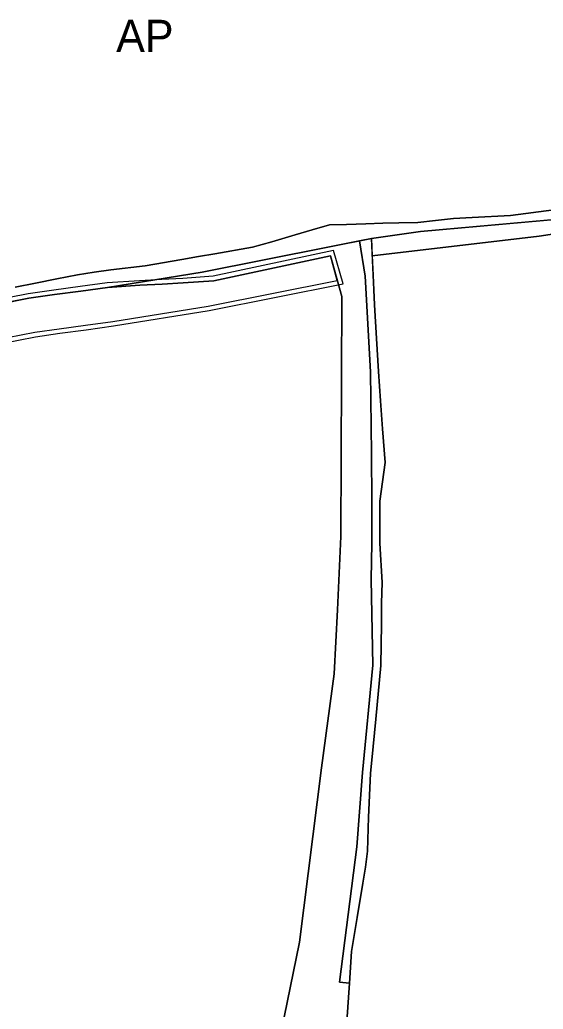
# Model space of a CAD drawing. Extents: x -555509 to -553005, y -1186756 to -1182560.
# Drawn here: x -553691.8 to -553464, y -1183694.3 to -1183263.1 of the extents above; entities that cross this region are included whole.
import ezdxf

# ---------------------------------------------------------------- set-up
doc = ezdxf.new("R2010")
doc.units = 0
for name, color, linetype in [('Level 26', 7, 'Continuous'), ('Level 56', 7, 'Continuous'), ('Level 59', 7, 'Continuous'), ('navrh_ZK', 7, 'Continuous'), ('OBRYS_PLOCH', 7, 'Continuous'), ('stav_AP', 7, 'Continuous'), ('stav_ZK', 7, 'Continuous')]:
    doc.layers.add(name, color=color, linetype=linetype)

msp = doc.modelspace()

# ---------------------------------------------------------------- linework, layer by layer
at = {"layer": 'Level 26'}
for p, q in [((-553517.38, -1183355.42), (-553447.46, -1183349.1)), ((-553502.92, -1183349.67), (-553510.77, -1183350.56)), ((-553494.93, -1183349.26), (-553502.92, -1183349.67)), ((-553478.13, -1183348.4), (-553494.93, -1183349.26)), ((-553459.33, -1183345.89), (-553478.13, -1183348.4)), ((-553556.9, -1183352.5), (-553564.45, -1183354.66)), ((-553549.61, -1183352.31), (-553556.9, -1183352.5)), ((-553541.22, -1183352.03), (-553549.61, -1183352.31)), ((-553533.8, -1183351.81), (-553541.22, -1183352.03)), ((-553526.74, -1183351.64), (-553533.8, -1183351.81)), ((-553518.51, -1183351.46), (-553526.74, -1183351.64)), ((-553510.77, -1183350.56), (-553518.51, -1183351.46)), ((-553571.9, -1183356.88), (-553582.06, -1183359.84)), ((-553564.45, -1183354.66), (-553571.9, -1183356.88)), ((-553557.65, -1183362.2), (-553538.74, -1183358.44)), ((-553538.74, -1183358.44), (-553543.94, -1183359.47)), ((-553538.74, -1183358.44), (-553517.38, -1183355.42)), ((-553537.97, -1183374.41), (-553538.74, -1183358.44)), ((-553612.39, -1183373.1), (-553557.65, -1183362.2)), ((-553590.49, -1183362.2), (-553606.83, -1183365.08)), ((-553582.06, -1183359.84), (-553590.49, -1183362.2)), ((-553614.02, -1183366.33), (-553621.21, -1183367.58)), ((-553606.83, -1183365.08), (-553614.02, -1183366.33)), ((-553637.16, -1183370.34), (-553652.19, -1183372.05)), ((-553621.21, -1183367.58), (-553637.16, -1183370.34)), ((-553666.69, -1183374.26), (-553675.59, -1183375.98)), ((-553659.47, -1183373.11), (-553666.69, -1183374.26)), ((-553652.19, -1183372.05), (-553659.47, -1183373.11)), ((-553653.56, -1183379.74), (-553612.39, -1183373.1)), ((-553537.6, -1183380.87), (-553537.97, -1183374.41)), ((-553684.9, -1183377.89), (-553693.84, -1183379.62)), ((-553675.59, -1183375.98), (-553684.9, -1183377.89)), ((-553665.24, -1183381.36), (-553653.56, -1183379.74)), ((-553687.79, -1183384.46), (-553676.67, -1183382.9)), ((-553676.67, -1183382.9), (-553665.24, -1183381.36)), ((-553537.33, -1183387.37), (-553537.6, -1183380.87)), ((-553718.16, -1183390.43), (-553687.79, -1183384.46)), ((-553536.55, -1183401.95), (-553537.33, -1183387.37)), ((-553535.68, -1183416.41), (-553536.55, -1183401.95)), ((-553534.77, -1183429.17), (-553535.68, -1183416.41)), ((-553533.86, -1183441.33), (-553534.77, -1183429.17)), ((-553532.73, -1183455.97), (-553533.86, -1183441.33)), ((-553535.07, -1183472.91), (-553532.73, -1183455.97)), ((-553535.09, -1183491.24), (-553535.07, -1183472.91)), ((-553534.04, -1183508.26), (-553535.09, -1183491.24)), ((-553534.27, -1183517.31), (-553534.04, -1183508.26)), ((-553534.37, -1183526.49), (-553534.27, -1183517.31)), ((-553534.5, -1183535.4), (-553534.37, -1183526.49)), ((-553534.65, -1183544.48), (-553534.5, -1183535.4)), ((-553536.83, -1183567.92), (-553534.65, -1183544.48)), ((-553538.03, -1183579.78), (-553536.83, -1183567.92)), ((-553539.15, -1183591.49), (-553538.03, -1183579.78)), ((-553539.92, -1183610.57), (-553539.15, -1183591.49)), ((-553540.41, -1183625.45), (-553539.92, -1183610.57)), ((-553541.32, -1183632.31), (-553540.41, -1183625.45)), ((-553542.51, -1183639.27), (-553541.32, -1183632.31)), ((-553544.9, -1183654.27), (-553542.51, -1183639.27)), ((-553547.36, -1183669.17), (-553544.9, -1183654.27)), ((-553548.22, -1183682.87), (-553547.36, -1183669.17))]:
    msp.add_line(p, q, dxfattribs=at)
for points in [[(-553543.94, -1183359.47), (-553541.45, -1183374.79), (-553539.18, -1183416.53), (-553538.64, -1183452.23), (-553538.57, -1183472.91), (-553538.59, -1183491.21), (-553538.85, -1183507), (-553538.15, -1183544.35), (-553542.64, -1183591.19)], [(-553542.64, -1183591.19), (-553545.04, -1183623.52), (-553552.6, -1183682.5), (-553548.22, -1183682.87)]]:
    msp.add_lwpolyline(points, dxfattribs=at)
at = {"layer": 'Level 56'}
msp.add_lwpolyline([(-553714.63, -1183407.06), (-553684.97, -1183401.23), (-553674.35, -1183399.74), (-553662.94, -1183398.2), (-553651.04, -1183396.55), (-553609.38, -1183389.83), (-553551.09, -1183378.23), (-553555.18, -1183363.61), (-553607.64, -1183374.85), (-553620.75, -1183375.81), (-553629.96, -1183376.3), (-553639.68, -1183376.81), (-553653.76, -1183377.75), (-553665.51, -1183379.38), (-553676.94, -1183380.92), (-553688.12, -1183382.49), (-553718.58, -1183388.47)], dxfattribs=at)
at = {"layer": 'navrh_ZK'}
for p, q in [((-553556.6, -1183365.96), (-553607.36, -1183376.83)), ((-553553.6, -1183376.69), (-553556.6, -1183365.96)), ((-553653.56, -1183379.74), (-553665.24, -1183381.36)), ((-553639.56, -1183378.81), (-553653.56, -1183379.74)), ((-553629.85, -1183378.3), (-553639.56, -1183378.81)), ((-553620.62, -1183377.81), (-553629.85, -1183378.3)), ((-553607.36, -1183376.83), (-553620.62, -1183377.81)), ((-553665.24, -1183381.36), (-553676.67, -1183382.9))]:
    msp.add_line(p, q, dxfattribs=at)
for points in [[(-553715.05, -1183405.1), (-553685.3, -1183399.26), (-553674.63, -1183397.76), (-553663.21, -1183396.22), (-553651.33, -1183394.57), (-553609.73, -1183387.86), (-553553.6, -1183376.69)], [(-553676.67, -1183382.9), (-553687.79, -1183384.46), (-553718.16, -1183390.43)]]:
    msp.add_lwpolyline(points, dxfattribs=at)
at = {"layer": 'OBRYS_PLOCH'}
for p, q in [((-553517.38, -1183355.42), (-553447.46, -1183349.1)), ((-553502.92, -1183349.67), (-553510.77, -1183350.56)), ((-553510.77, -1183350.56), (-553502.92, -1183349.67)), ((-553494.93, -1183349.26), (-553502.92, -1183349.67)), ((-553502.92, -1183349.67), (-553494.93, -1183349.26)), ((-553478.13, -1183348.4), (-553494.93, -1183349.26)), ((-553494.93, -1183349.26), (-553478.13, -1183348.4)), ((-553459.33, -1183345.89), (-553478.13, -1183348.4)), ((-553478.13, -1183348.4), (-553459.33, -1183345.89)), ((-553556.9, -1183352.5), (-553564.45, -1183354.66)), ((-553564.45, -1183354.66), (-553556.9, -1183352.5)), ((-553549.61, -1183352.31), (-553556.9, -1183352.5)), ((-553556.9, -1183352.5), (-553549.61, -1183352.31)), ((-553541.22, -1183352.03), (-553549.61, -1183352.31)), ((-553549.61, -1183352.31), (-553541.22, -1183352.03)), ((-553533.8, -1183351.81), (-553541.22, -1183352.03)), ((-553541.22, -1183352.03), (-553533.8, -1183351.81)), ((-553526.74, -1183351.64), (-553533.8, -1183351.81)), ((-553533.8, -1183351.81), (-553526.74, -1183351.64)), ((-553518.51, -1183351.46), (-553526.74, -1183351.64)), ((-553526.74, -1183351.64), (-553518.51, -1183351.46)), ((-553510.77, -1183350.56), (-553518.51, -1183351.46)), ((-553518.51, -1183351.46), (-553510.77, -1183350.56)), ((-553571.9, -1183356.88), (-553582.06, -1183359.84)), ((-553582.06, -1183359.84), (-553571.9, -1183356.88)), ((-553564.45, -1183354.66), (-553571.9, -1183356.88)), ((-553571.9, -1183356.88), (-553564.45, -1183354.66)), ((-553557.65, -1183362.2), (-553538.74, -1183358.44)), ((-553538.74, -1183358.44), (-553543.94, -1183359.47)), ((-553538.74, -1183358.44), (-553517.38, -1183355.42)), ((-553537.97, -1183374.41), (-553538.74, -1183358.44)), ((-553557.65, -1183362.2), (-553612.39, -1183373.1)), ((-553612.39, -1183373.1), (-553557.65, -1183362.2)), ((-553590.49, -1183362.2), (-553606.83, -1183365.08)), ((-553606.83, -1183365.08), (-553590.49, -1183362.2)), ((-553582.06, -1183359.84), (-553590.49, -1183362.2)), ((-553590.49, -1183362.2), (-553582.06, -1183359.84)), ((-553543.94, -1183359.47), (-553557.65, -1183362.2)), ((-553614.02, -1183366.33), (-553621.21, -1183367.58)), ((-553621.21, -1183367.58), (-553614.02, -1183366.33)), ((-553606.83, -1183365.08), (-553614.02, -1183366.33)), ((-553614.02, -1183366.33), (-553606.83, -1183365.08)), ((-553607.36, -1183376.83), (-553556.6, -1183365.96)), ((-553556.6, -1183365.96), (-553607.36, -1183376.83)), ((-553556.6, -1183365.96), (-553607.36, -1183376.83)), ((-553556.6, -1183365.96), (-553551.63, -1183383.72)), ((-553551.63, -1183383.72), (-553556.6, -1183365.96)), ((-553553.6, -1183376.69), (-553556.6, -1183365.96)), ((-553538.38, -1183365.99), (-553537.97, -1183374.41)), ((-553637.16, -1183370.34), (-553652.19, -1183372.05)), ((-553652.19, -1183372.05), (-553637.16, -1183370.34)), ((-553621.21, -1183367.58), (-553637.16, -1183370.34)), ((-553637.16, -1183370.34), (-553621.21, -1183367.58)), ((-553666.69, -1183374.26), (-553675.59, -1183375.98)), ((-553675.59, -1183375.98), (-553666.69, -1183374.26)), ((-553659.47, -1183373.11), (-553666.69, -1183374.26)), ((-553666.69, -1183374.26), (-553659.47, -1183373.11)), ((-553652.19, -1183372.05), (-553659.47, -1183373.11)), ((-553659.47, -1183373.11), (-553652.19, -1183372.05)), ((-553612.39, -1183373.1), (-553653.56, -1183379.74)), ((-553653.56, -1183379.74), (-553612.39, -1183373.1)), ((-553537.6, -1183380.87), (-553537.97, -1183374.41)), ((-553537.97, -1183374.41), (-553537.6, -1183380.87)), ((-553684.9, -1183377.89), (-553693.84, -1183379.62)), ((-553693.84, -1183379.62), (-553684.9, -1183377.89)), ((-553675.59, -1183375.98), (-553684.9, -1183377.89)), ((-553684.9, -1183377.89), (-553675.59, -1183375.98)), ((-553665.24, -1183381.36), (-553653.56, -1183379.74)), ((-553653.56, -1183379.74), (-553665.24, -1183381.36)), ((-553653.56, -1183379.74), (-553665.24, -1183381.36)), ((-553653.56, -1183379.74), (-553639.56, -1183378.81)), ((-553639.56, -1183378.81), (-553653.56, -1183379.74)), ((-553639.56, -1183378.81), (-553653.56, -1183379.74)), ((-553639.56, -1183378.81), (-553629.85, -1183378.3)), ((-553629.85, -1183378.3), (-553639.56, -1183378.81)), ((-553629.85, -1183378.3), (-553639.56, -1183378.81)), ((-553629.85, -1183378.3), (-553620.62, -1183377.81)), ((-553620.62, -1183377.81), (-553629.85, -1183378.3)), ((-553620.62, -1183377.81), (-553629.85, -1183378.3)), ((-553620.62, -1183377.81), (-553607.36, -1183376.83)), ((-553607.36, -1183376.83), (-553620.62, -1183377.81)), ((-553607.36, -1183376.83), (-553620.62, -1183377.81)), ((-553687.79, -1183384.46), (-553676.67, -1183382.9)), ((-553676.67, -1183382.9), (-553687.79, -1183384.46)), ((-553676.67, -1183382.9), (-553665.24, -1183381.36)), ((-553665.24, -1183381.36), (-553676.67, -1183382.9)), ((-553665.24, -1183381.36), (-553676.67, -1183382.9)), ((-553551.63, -1183383.72), (-553552.01, -1183488.29)), ((-553552.01, -1183488.29), (-553551.63, -1183383.72)), ((-553537.33, -1183387.37), (-553537.6, -1183380.87)), ((-553537.6, -1183380.87), (-553537.33, -1183387.37)), ((-553718.16, -1183390.43), (-553687.79, -1183384.46)), ((-553687.79, -1183384.46), (-553718.16, -1183390.43)), ((-553536.55, -1183401.95), (-553537.33, -1183387.37)), ((-553537.33, -1183387.37), (-553536.55, -1183401.95)), ((-553535.68, -1183416.41), (-553536.55, -1183401.95)), ((-553536.55, -1183401.95), (-553535.68, -1183416.41)), ((-553534.77, -1183429.17), (-553535.68, -1183416.41)), ((-553535.68, -1183416.41), (-553534.77, -1183429.17)), ((-553533.86, -1183441.33), (-553534.77, -1183429.17)), ((-553534.77, -1183429.17), (-553533.86, -1183441.33)), ((-553532.73, -1183455.97), (-553533.86, -1183441.33)), ((-553533.86, -1183441.33), (-553532.73, -1183455.97)), ((-553535.07, -1183472.91), (-553532.73, -1183455.97)), ((-553532.73, -1183455.97), (-553535.07, -1183472.91)), ((-553535.09, -1183491.24), (-553535.07, -1183472.91)), ((-553535.07, -1183472.91), (-553535.09, -1183491.24)), ((-553552.01, -1183488.29), (-553553.42, -1183520.28)), ((-553553.42, -1183520.28), (-553552.01, -1183488.29)), ((-553534.04, -1183508.26), (-553535.09, -1183491.24)), ((-553535.09, -1183491.24), (-553534.04, -1183508.26)), ((-553534.27, -1183517.31), (-553534.04, -1183508.26)), ((-553534.04, -1183508.26), (-553534.27, -1183517.31)), ((-553534.37, -1183526.49), (-553534.27, -1183517.31)), ((-553534.27, -1183517.31), (-553534.37, -1183526.49)), ((-553553.42, -1183520.28), (-553554.96, -1183548.08)), ((-553554.96, -1183548.08), (-553553.42, -1183520.28)), ((-553534.5, -1183535.4), (-553534.37, -1183526.49)), ((-553534.37, -1183526.49), (-553534.5, -1183535.4)), ((-553534.65, -1183544.48), (-553534.5, -1183535.4)), ((-553534.5, -1183535.4), (-553534.65, -1183544.48)), ((-553554.96, -1183548.08), (-553560.51, -1183589.02)), ((-553560.51, -1183589.02), (-553554.96, -1183548.08)), ((-553536.83, -1183567.92), (-553534.65, -1183544.48)), ((-553534.65, -1183544.48), (-553536.83, -1183567.92)), ((-553538.03, -1183579.78), (-553536.83, -1183567.92)), ((-553536.83, -1183567.92), (-553538.03, -1183579.78)), ((-553539.15, -1183591.49), (-553538.03, -1183579.78)), ((-553538.03, -1183579.78), (-553539.15, -1183591.49)), ((-553560.51, -1183589.02), (-553570.03, -1183665.12)), ((-553570.03, -1183665.12), (-553560.51, -1183589.02)), ((-553539.92, -1183610.57), (-553539.15, -1183591.49)), ((-553539.15, -1183591.49), (-553539.92, -1183610.57)), ((-553540.41, -1183625.45), (-553539.92, -1183610.57)), ((-553539.92, -1183610.57), (-553540.41, -1183625.45)), ((-553541.32, -1183632.31), (-553540.41, -1183625.45)), ((-553540.41, -1183625.45), (-553541.32, -1183632.31)), ((-553542.51, -1183639.27), (-553541.32, -1183632.31)), ((-553541.32, -1183632.31), (-553542.51, -1183639.27)), ((-553544.9, -1183654.27), (-553542.51, -1183639.27)), ((-553542.51, -1183639.27), (-553544.9, -1183654.27)), ((-553547.36, -1183669.17), (-553544.9, -1183654.27)), ((-553544.9, -1183654.27), (-553547.36, -1183669.17)), ((-553570.03, -1183665.12), (-553583.88, -1183732.87)), ((-553583.88, -1183732.87), (-553570.03, -1183665.12)), ((-553548.22, -1183682.87), (-553547.36, -1183669.17)), ((-553547.36, -1183669.17), (-553548.22, -1183682.87)), ((-553549.47, -1183699.63), (-553548.22, -1183682.87)), ((-553548.22, -1183682.87), (-553549.47, -1183699.63))]:
    msp.add_line(p, q, dxfattribs=at)
for points in [[(-553447.46, -1183349.1), (-553517.38, -1183355.42), (-553538.74, -1183358.44), (-553538.38, -1183365.99), (-553465.73, -1183357.42), (-553415.38, -1183349.71), (-553406.32, -1183349.92)], [(-553406.32, -1183349.92), (-553415.38, -1183349.71), (-553465.73, -1183357.42), (-553538.38, -1183365.99)], [(-553548.22, -1183682.87), (-553552.6, -1183682.5), (-553545.04, -1183623.52), (-553542.64, -1183591.19), (-553538.15, -1183544.35), (-553538.85, -1183507), (-553538.59, -1183491.21), (-553538.57, -1183472.91), (-553538.64, -1183452.23), (-553539.18, -1183416.53), (-553541.45, -1183374.79), (-553543.94, -1183359.47)], [(-553543.94, -1183359.47), (-553541.45, -1183374.79), (-553539.18, -1183416.53), (-553538.64, -1183452.23), (-553538.57, -1183472.91), (-553538.59, -1183491.21), (-553538.85, -1183507), (-553538.15, -1183544.35), (-553542.64, -1183591.19)], [(-553715.05, -1183405.1), (-553685.3, -1183399.26), (-553674.63, -1183397.76), (-553663.21, -1183396.22), (-553651.33, -1183394.57), (-553609.73, -1183387.86), (-553553.6, -1183376.69)], [(-553676.67, -1183382.9), (-553687.79, -1183384.46), (-553718.16, -1183390.43)], [(-553542.64, -1183591.19), (-553545.04, -1183623.52), (-553552.6, -1183682.5), (-553548.22, -1183682.87)]]:
    msp.add_lwpolyline(points, dxfattribs=at)
at = {"layer": 'stav_AP'}
for p, q in [((-553510.77, -1183350.56), (-553502.92, -1183349.67)), ((-553502.92, -1183349.67), (-553494.93, -1183349.26)), ((-553494.93, -1183349.26), (-553478.13, -1183348.4)), ((-553478.13, -1183348.4), (-553459.33, -1183345.89)), ((-553564.45, -1183354.66), (-553556.9, -1183352.5)), ((-553556.9, -1183352.5), (-553549.61, -1183352.31)), ((-553549.61, -1183352.31), (-553541.22, -1183352.03)), ((-553541.22, -1183352.03), (-553533.8, -1183351.81)), ((-553533.8, -1183351.81), (-553526.74, -1183351.64)), ((-553526.74, -1183351.64), (-553518.51, -1183351.46)), ((-553518.51, -1183351.46), (-553510.77, -1183350.56)), ((-553582.06, -1183359.84), (-553571.9, -1183356.88)), ((-553571.9, -1183356.88), (-553564.45, -1183354.66)), ((-553606.83, -1183365.08), (-553590.49, -1183362.2)), ((-553590.49, -1183362.2), (-553582.06, -1183359.84)), ((-553621.21, -1183367.58), (-553614.02, -1183366.33)), ((-553614.02, -1183366.33), (-553606.83, -1183365.08)), ((-553556.6, -1183365.96), (-553607.36, -1183376.83)), ((-553551.63, -1183383.72), (-553556.6, -1183365.96)), ((-553538.38, -1183365.99), (-553537.97, -1183374.41)), ((-553652.19, -1183372.05), (-553637.16, -1183370.34)), ((-553637.16, -1183370.34), (-553621.21, -1183367.58)), ((-553675.59, -1183375.98), (-553666.69, -1183374.26)), ((-553666.69, -1183374.26), (-553659.47, -1183373.11)), ((-553659.47, -1183373.11), (-553652.19, -1183372.05)), ((-553537.97, -1183374.41), (-553537.6, -1183380.87)), ((-553693.84, -1183379.62), (-553684.9, -1183377.89)), ((-553684.9, -1183377.89), (-553675.59, -1183375.98)), ((-553653.56, -1183379.74), (-553665.24, -1183381.36)), ((-553639.56, -1183378.81), (-553653.56, -1183379.74)), ((-553629.85, -1183378.3), (-553639.56, -1183378.81)), ((-553620.62, -1183377.81), (-553629.85, -1183378.3)), ((-553607.36, -1183376.83), (-553620.62, -1183377.81)), ((-553676.67, -1183382.9), (-553687.79, -1183384.46)), ((-553665.24, -1183381.36), (-553676.67, -1183382.9)), ((-553552.01, -1183488.29), (-553551.63, -1183383.72)), ((-553537.6, -1183380.87), (-553537.33, -1183387.37)), ((-553687.79, -1183384.46), (-553718.16, -1183390.43)), ((-553537.33, -1183387.37), (-553536.55, -1183401.95)), ((-553536.55, -1183401.95), (-553535.68, -1183416.41)), ((-553535.68, -1183416.41), (-553534.77, -1183429.17)), ((-553534.77, -1183429.17), (-553533.86, -1183441.33)), ((-553533.86, -1183441.33), (-553532.73, -1183455.97)), ((-553532.73, -1183455.97), (-553535.07, -1183472.91)), ((-553535.07, -1183472.91), (-553535.09, -1183491.24)), ((-553553.42, -1183520.28), (-553552.01, -1183488.29)), ((-553535.09, -1183491.24), (-553534.04, -1183508.26)), ((-553534.04, -1183508.26), (-553534.27, -1183517.31)), ((-553534.27, -1183517.31), (-553534.37, -1183526.49)), ((-553554.96, -1183548.08), (-553553.42, -1183520.28)), ((-553534.37, -1183526.49), (-553534.5, -1183535.4)), ((-553534.5, -1183535.4), (-553534.65, -1183544.48)), ((-553560.51, -1183589.02), (-553554.96, -1183548.08)), ((-553534.65, -1183544.48), (-553536.83, -1183567.92)), ((-553536.83, -1183567.92), (-553538.03, -1183579.78)), ((-553538.03, -1183579.78), (-553539.15, -1183591.49)), ((-553570.03, -1183665.12), (-553560.51, -1183589.02)), ((-553539.15, -1183591.49), (-553539.92, -1183610.57)), ((-553539.92, -1183610.57), (-553540.41, -1183625.45)), ((-553540.41, -1183625.45), (-553541.32, -1183632.31)), ((-553541.32, -1183632.31), (-553542.51, -1183639.27)), ((-553542.51, -1183639.27), (-553544.9, -1183654.27)), ((-553544.9, -1183654.27), (-553547.36, -1183669.17)), ((-553583.88, -1183732.87), (-553570.03, -1183665.12)), ((-553547.36, -1183669.17), (-553548.22, -1183682.87)), ((-553548.22, -1183682.87), (-553549.47, -1183699.63))]:
    msp.add_line(p, q, dxfattribs=at)
msp.add_lwpolyline([(-553406.32, -1183349.92), (-553415.38, -1183349.71), (-553465.73, -1183357.42), (-553538.38, -1183365.99)], dxfattribs=at)
at = {"layer": 'stav_ZK'}
for p, q in [((-553557.65, -1183362.2), (-553612.39, -1183373.1)), ((-553543.94, -1183359.47), (-553557.65, -1183362.2)), ((-553607.36, -1183376.83), (-553556.6, -1183365.96)), ((-553556.6, -1183365.96), (-553551.63, -1183383.72)), ((-553612.39, -1183373.1), (-553653.56, -1183379.74)), ((-553653.56, -1183379.74), (-553639.56, -1183378.81)), ((-553639.56, -1183378.81), (-553629.85, -1183378.3)), ((-553629.85, -1183378.3), (-553620.62, -1183377.81)), ((-553620.62, -1183377.81), (-553607.36, -1183376.83)), ((-553551.63, -1183383.72), (-553552.01, -1183488.29)), ((-553552.01, -1183488.29), (-553553.42, -1183520.28)), ((-553553.42, -1183520.28), (-553554.96, -1183548.08)), ((-553554.96, -1183548.08), (-553560.51, -1183589.02)), ((-553560.51, -1183589.02), (-553570.03, -1183665.12)), ((-553570.03, -1183665.12), (-553583.88, -1183732.87)), ((-553549.47, -1183699.63), (-553548.22, -1183682.87))]:
    msp.add_line(p, q, dxfattribs=at)
for points in [[(-553447.46, -1183349.1), (-553517.38, -1183355.42), (-553538.74, -1183358.44), (-553538.38, -1183365.99), (-553465.73, -1183357.42), (-553415.38, -1183349.71), (-553406.32, -1183349.92)], [(-553548.22, -1183682.87), (-553552.6, -1183682.5), (-553545.04, -1183623.52), (-553542.64, -1183591.19), (-553538.15, -1183544.35), (-553538.85, -1183507), (-553538.59, -1183491.21), (-553538.57, -1183472.91), (-553538.64, -1183452.23), (-553539.18, -1183416.53), (-553541.45, -1183374.79), (-553543.94, -1183359.47)]]:
    msp.add_lwpolyline(points, dxfattribs=at)

# ---------------------------------------------------------------- texts
at = {"layer": 'Level 59'}
msp.add_text('AP', height=14, dxfattribs=at).set_placement((-553649.82, -1183277.13))

doc.saveas('drawing.dxf')
